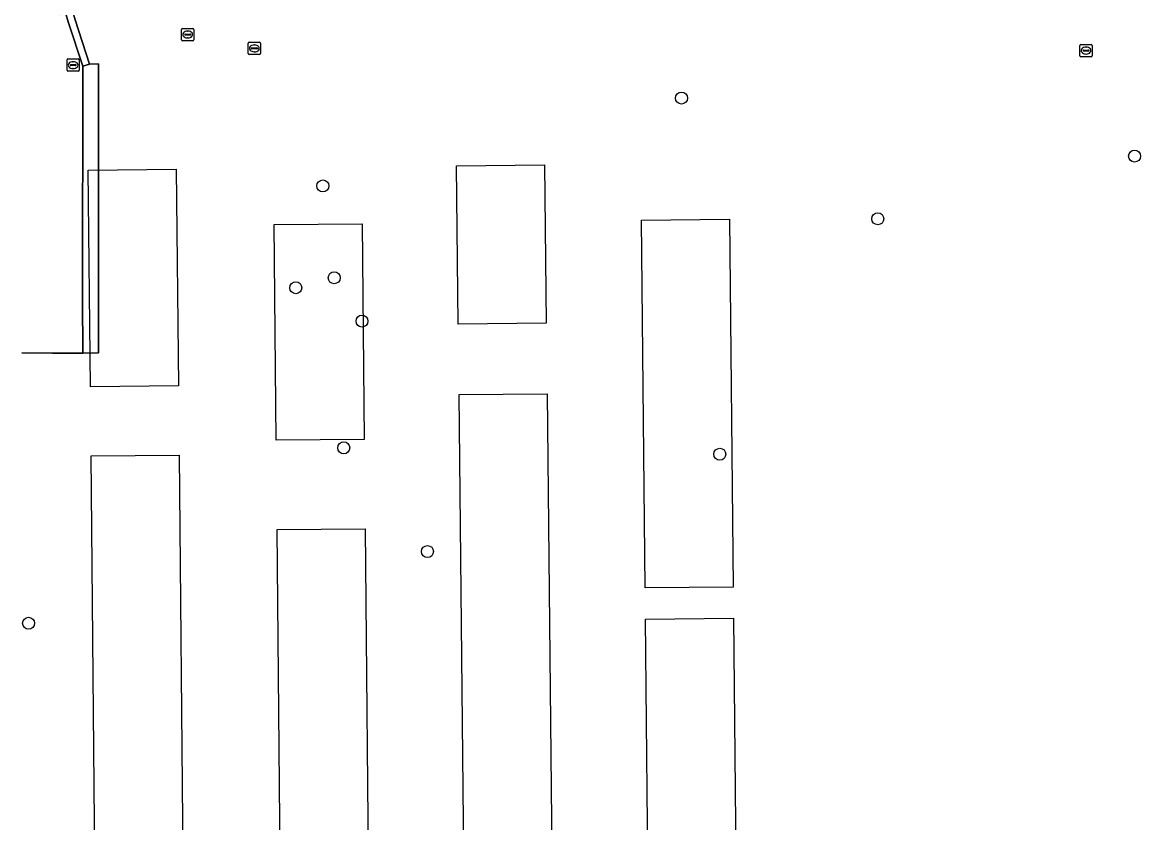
# Model space of a CAD drawing. Extents: x 161477 to 163040, y 383680 to 384871.
# Drawn here: x 162312.6 to 162404, y 384603.1 to 384668.5 of the extents above; entities that cross this region are included whole.
import ezdxf

# ---------------------------------------------------------------- set-up
doc = ezdxf.new("R2010")
doc.units = 0
for name, color, linetype in [('IMGEO_Boom', 7, 'Continuous'), ('IMGEO_Groenvoorziening', 7, 'Continuous'), ('IMGEO_Kolk', 7, 'Continuous'), ('IMGEO_Pand_vergunning_verleend', 7, 'Continuous'), ('IMGEO_Rijbaan_lokaal_open', 7, 'Continuous'), ('IMGEO_Rioolput', 7, 'Continuous')]:
    doc.layers.add(name, color=color, linetype=linetype)

msp = doc.modelspace()

# ---------------------------------------------------------------- linework, layer by layer
at = {"layer": 'IMGEO_Boom'}
for centre in [(162366.47, 384662.27), (162403.5, 384657.53), (162337.16, 384655.09), (162382.51, 384652.41), (162338.09, 384647.59), (162334.95, 384646.78), (162340.36, 384644.05), (162338.87, 384633.7), (162369.6, 384633.18), (162345.71, 384625.226), (162313.12, 384619.37)]:
    msp.add_circle(centre, 0.489, dxfattribs=at)
at = {"layer": 'IMGEO_Groenvoorziening'}
msp.add_lwpolyline([(162316.038, 384670.624), (162315.98, 384670.082), (162315.987, 384669.841), (162316.567, 384669.982), (162316.726, 384669.316), (162316.92, 384668.659), (162318.098, 384665.04), (162318.815, 384665.063), (162318.828, 384664.859), (162318.821, 384641.451), (162317.555, 384641.444), (162315.057, 384641.431), (162312.554, 384641.447)], dxfattribs=at)
msp.add_lwpolyline([(162318.828, 384664.859), (162318.815, 384665.063), (162318.098, 384665.04), (162317.55, 384664.879), (162317.534, 384645.871), (162317.555, 384641.444), (162318.821, 384641.451)], close=True, dxfattribs=at)
at = {"layer": 'IMGEO_Kolk'}
for p, q in [((162325.619, 384667.032), (162325.619, 384667.884)), ((162325.694, 384667.958), (162326.546, 384667.958)), ((162326.107, 384667.738), (162326.132, 384667.738)), ((162326.62, 384667.884), (162326.62, 384667.032)), ((162326.546, 384666.958), (162325.694, 384666.958)), ((162325.878, 384667.452), (162325.878, 384667.464)), ((162326.316, 384667.415), (162325.918, 384667.415)), ((162325.921, 384667.501), (162326.319, 384667.501)), ((162326.13, 384667.178), (162326.105, 384667.178)), ((162326.362, 384667.464), (162326.362, 384667.452))]:
    msp.add_line(p, q, dxfattribs=at)
for points in [[(162325.619, 384667.032), (162325.619, 384667.884)], [(162325.694, 384667.958), (162326.546, 384667.958)], [(162326.62, 384667.884), (162326.62, 384667.032)], [(162326.546, 384666.958), (162325.694, 384666.958)]]:
    msp.add_lwpolyline(points, dxfattribs=at)
for centre, radius, start, end in [((162325.696, 384667.882), 0.0765, 91.55205, 178.44795), ((162325.696, 384667.882), 0.0765, 91.55205, 178.44795), ((162326.544, 384667.882), 0.0765, 1.55205, 88.44795), ((162326.544, 384667.882), 0.0765, 1.55205, 88.44795), ((162325.696, 384667.034), 0.0765, 181.55205, 268.44795), ((162325.696, 384667.034), 0.0765, 181.55205, 268.44795), ((162325.918, 384667.461), 0.0403, 85.87752, 175.75265), ((162325.915, 384667.451), 0.0366, 178.93798, 274.71019), ((162326.319, 384667.458), 0.043, 264.86636, 352.45326), ((162326.323, 384667.463), 0.0386, 1.73085, 96.63898), ((162326.544, 384667.034), 0.0765, 271.55205, 358.44795), ((162326.544, 384667.034), 0.0765, 271.55205, 358.44795)]:
    msp.add_arc(centre, radius, start, end, dxfattribs=at)
for centre, major_axis, ratio, start_param, end_param in [((162326.106, 384667.458), (-0.387, 0.002), 0.722429, 4.712389, 7.853982), ((162326.131, 384667.458), (-0.39, 0.002), 0.717154, 1.570796, 4.712389)]:
    msp.add_ellipse(centre, major_axis=major_axis, ratio=ratio, start_param=start_param, end_param=end_param, dxfattribs=at)
at = {"layer": 'IMGEO_Pand_vergunning_verleend'}
for points in [[(162348.095, 384656.742), (162355.285, 384656.811), (162355.411, 384643.877), (162348.221, 384643.807)], [(162317.995, 384656.385), (162325.185, 384656.455), (162325.357, 384638.76), (162318.167, 384638.69)], [(162363.198, 384652.305), (162370.388, 384652.375), (162370.681, 384622.319), (162363.491, 384622.249)], [(162333.172, 384651.936), (162340.363, 384652.006), (162340.534, 384634.389), (162333.344, 384634.319)], [(162348.308, 384638.049), (162355.498, 384638.119), (162355.863, 384600.566), (162348.673, 384600.496)], [(162318.221, 384633.034), (162325.411, 384633.104), (162325.731, 384600.193), (162318.541, 384600.123)], [(162333.42, 384627.016), (162340.61, 384627.086), (162340.928, 384594.34), (162333.738, 384594.27)], [(162363.53, 384619.716), (162370.72, 384619.786), (162370.965, 384594.607), (162363.775, 384594.537)]]:
    msp.add_lwpolyline(points, close=True, dxfattribs=at)
at = {"layer": 'IMGEO_Rijbaan_lokaal_open'}
msp.add_lwpolyline([(162316.92, 384668.659), (162316.726, 384669.316), (162316.567, 384669.982), (162315.987, 384669.841), (162316.156, 384669.146), (162316.342, 384668.488), (162317.55, 384664.879), (162318.098, 384665.04)], close=True, dxfattribs=at)
for points in [[(162317.55, 384664.879), (162316.342, 384668.488), (162316.156, 384669.146), (162315.686, 384669.062)], [(162312.554, 384641.447), (162315.057, 384641.431), (162317.555, 384641.444), (162317.534, 384645.871), (162317.55, 384664.879)]]:
    msp.add_lwpolyline(points, dxfattribs=at)
at = {"layer": 'IMGEO_Rioolput'}
for p, q in [((162331.068, 384665.905), (162331.068, 384666.757)), ((162331.143, 384666.831), (162331.995, 384666.831)), ((162332.069, 384666.757), (162332.069, 384665.905)), ((162331.995, 384665.831), (162331.143, 384665.831)), ((162331.327, 384666.325), (162331.327, 384666.337)), ((162331.765, 384666.288), (162331.367, 384666.288)), ((162331.37, 384666.374), (162331.768, 384666.374)), ((162331.579, 384666.051), (162331.554, 384666.051)), ((162331.556, 384666.611), (162331.581, 384666.611)), ((162331.811, 384666.337), (162331.811, 384666.325)), ((162399.029, 384665.724), (162399.029, 384666.576)), ((162399.104, 384666.65), (162399.956, 384666.65)), ((162399.288, 384666.144), (162399.288, 384666.156)), ((162399.726, 384666.107), (162399.328, 384666.107)), ((162399.331, 384666.193), (162399.729, 384666.193)), ((162399.54, 384665.87), (162399.515, 384665.87)), ((162399.517, 384666.43), (162399.542, 384666.43)), ((162399.772, 384666.156), (162399.772, 384666.144)), ((162400.03, 384666.576), (162400.03, 384665.724)), ((162316.256, 384664.538), (162316.256, 384665.39)), ((162316.331, 384665.464), (162317.183, 384665.464)), ((162316.515, 384664.958), (162316.515, 384664.97)), ((162316.953, 384664.921), (162316.555, 384664.921)), ((162316.558, 384665.007), (162316.956, 384665.007)), ((162316.744, 384665.244), (162316.769, 384665.244)), ((162316.999, 384664.97), (162316.999, 384664.958)), ((162317.257, 384665.39), (162317.257, 384664.538)), ((162399.956, 384665.65), (162399.104, 384665.65)), ((162317.183, 384664.464), (162316.331, 384664.464)), ((162316.767, 384664.684), (162316.742, 384664.684))]:
    msp.add_line(p, q, dxfattribs=at)
for points in [[(162331.068, 384665.905), (162331.068, 384666.757)], [(162331.143, 384666.831), (162331.995, 384666.831)], [(162332.069, 384666.757), (162332.069, 384665.905)], [(162331.995, 384665.831), (162331.143, 384665.831)], [(162399.029, 384665.724), (162399.029, 384666.576)], [(162399.104, 384666.65), (162399.956, 384666.65)], [(162400.03, 384666.576), (162400.03, 384665.724)], [(162316.256, 384664.538), (162316.256, 384665.39)], [(162316.331, 384665.464), (162317.183, 384665.464)], [(162317.257, 384665.39), (162317.257, 384664.538)], [(162399.956, 384665.65), (162399.104, 384665.65)], [(162317.183, 384664.464), (162316.331, 384664.464)]]:
    msp.add_lwpolyline(points, dxfattribs=at)
for centre, radius, start, end in [((162331.145, 384666.755), 0.0765, 91.55205, 178.44795), ((162331.145, 384666.755), 0.0765, 91.55205, 178.44795), ((162331.993, 384666.755), 0.0765, 1.55205, 88.44795), ((162331.993, 384666.755), 0.0765, 1.55205, 88.44795), ((162331.145, 384665.907), 0.0765, 181.55205, 268.44795), ((162331.145, 384665.907), 0.0765, 181.55205, 268.44795), ((162331.367, 384666.334), 0.0403, 85.87752, 175.75265), ((162331.364, 384666.324), 0.0366, 178.93798, 274.71019), ((162331.768, 384666.331), 0.043, 264.86636, 352.45326), ((162331.772, 384666.336), 0.0386, 1.73085, 96.63898), ((162331.993, 384665.907), 0.0765, 271.55205, 358.44795), ((162331.993, 384665.907), 0.0765, 271.55205, 358.44795), ((162399.106, 384666.574), 0.0765, 91.55205, 178.44795), ((162399.106, 384666.574), 0.0765, 91.55205, 178.44795), ((162399.328, 384666.153), 0.0403, 85.87752, 175.75265), ((162399.325, 384666.143), 0.0366, 178.93798, 274.71019), ((162399.729, 384666.15), 0.043, 264.86636, 352.45326), ((162399.733, 384666.155), 0.0386, 1.73085, 96.63898), ((162399.954, 384666.574), 0.0765, 1.55205, 88.44795), ((162399.954, 384666.574), 0.0765, 1.55205, 88.44795), ((162316.333, 384665.388), 0.0765, 91.55205, 178.44795), ((162316.333, 384665.388), 0.0765, 91.55205, 178.44795), ((162316.555, 384664.967), 0.0403, 85.87752, 175.75265), ((162316.552, 384664.957), 0.0366, 178.93798, 274.71019), ((162316.956, 384664.964), 0.043, 264.86636, 352.45326), ((162316.96, 384664.969), 0.0386, 1.73085, 96.63898), ((162317.181, 384665.388), 0.0765, 1.55205, 88.44795), ((162317.181, 384665.388), 0.0765, 1.55205, 88.44795), ((162399.106, 384665.726), 0.0765, 181.55205, 268.44795), ((162399.106, 384665.726), 0.0765, 181.55205, 268.44795), ((162399.954, 384665.726), 0.0765, 271.55205, 358.44795), ((162399.954, 384665.726), 0.0765, 271.55205, 358.44795), ((162316.333, 384664.54), 0.0765, 181.55205, 268.44795), ((162316.333, 384664.54), 0.0765, 181.55205, 268.44795), ((162317.181, 384664.54), 0.0765, 271.55205, 358.44795), ((162317.181, 384664.54), 0.0765, 271.55205, 358.44795)]:
    msp.add_arc(centre, radius, start, end, dxfattribs=at)
for centre, major_axis, ratio, start_param, end_param in [((162331.555, 384666.331), (-0.387, 0.002), 0.722429, 4.712389, 7.853982), ((162331.58, 384666.331), (-0.39, 0.002), 0.717154, 1.570796, 4.712389), ((162399.516, 384666.15), (-0.387, 0.002), 0.722429, 4.712389, 7.853982), ((162399.541, 384666.15), (-0.39, 0.002), 0.717154, 1.570796, 4.712389), ((162316.743, 384664.964), (-0.387, 0.002), 0.722429, 4.712389, 7.853982), ((162316.768, 384664.964), (-0.39, 0.002), 0.717154, 1.570796, 4.712389)]:
    msp.add_ellipse(centre, major_axis=major_axis, ratio=ratio, start_param=start_param, end_param=end_param, dxfattribs=at)

doc.saveas('drawing.dxf')
